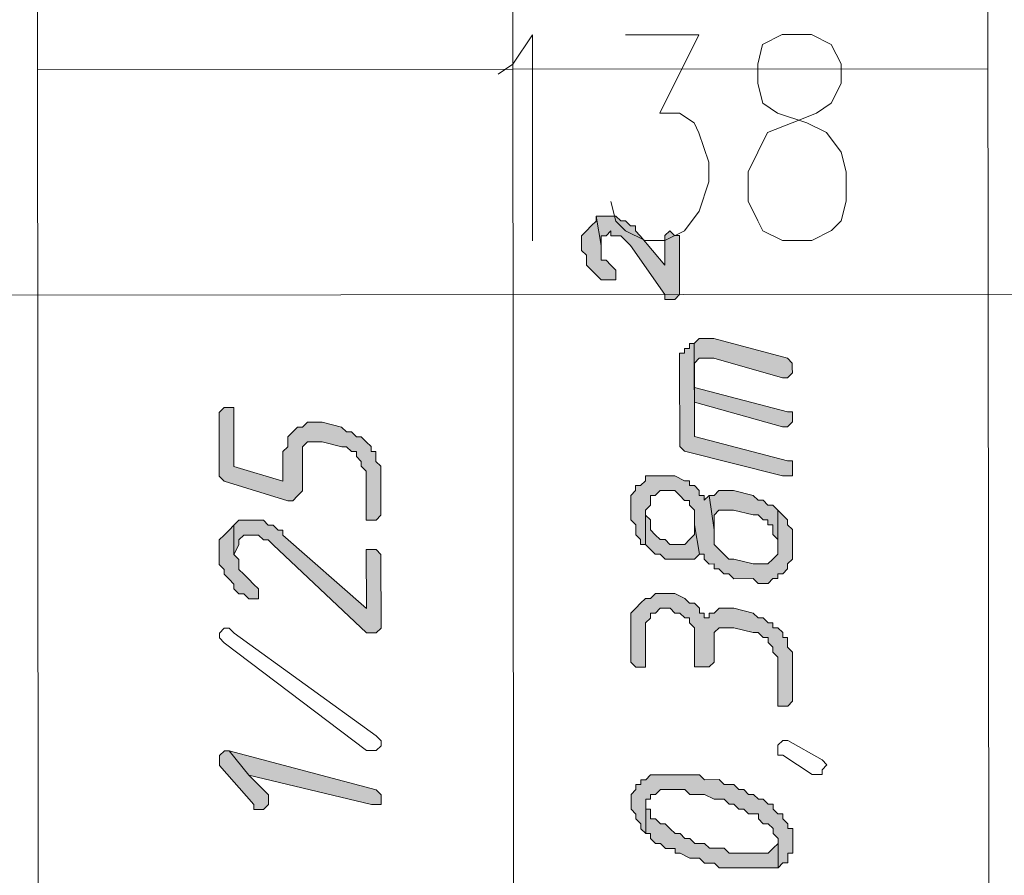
# Model space of a CAD drawing. Header units: inches. Extents: x -5850 to 5646, y 8947 to 13007.
# Tile 416 of 548: x -1619 to -1534, y 10856 to 10930. Entities that reach past the tile are written whole.
import ezdxf

# ---------------------------------------------------------------- set-up
doc = ezdxf.new("R2010")
doc.units = ezdxf.units.IN
doc.header["$MEASUREMENT"] = 0
for name, color, linetype in [('at_Entity', 7, 'Continuous'), ('at_Rect', 7, 'Continuous'), ('at_Solid', 7, 'Continuous')]:
    doc.layers.add(name, color=color, linetype=linetype)

msp = doc.modelspace()

# ---------------------------------------------------------------- hatches: boundary and pattern name
at = {"layer": 'at_Solid', "lineweight": 20}
for points in [[(-1570.784, 10910.974), (-1570.783, 10910.132), (-1570.359, 10909.709), (-1570.358, 10908.861), (-1569.934, 10908.438), (-1569.51, 10908.02), (-1569.091, 10907.596), (-1567.82, 10907.597), (-1567.82, 10908.439), (-1568.244, 10908.863), (-1568.669, 10909.286), (-1569.092, 10909.286), (-1569.094, 10910.552), (-1569.514, 10913.089), (-1569.514, 10912.665), (-1569.937, 10912.241), (-1570.361, 10911.816), (-1570.784, 10911.398)], [(-1569.514, 10913.089), (-1569.094, 10910.552), (-1569.094, 10911.399), (-1568.671, 10911.4), (-1568.247, 10911.818), (-1568.247, 10911.4), (-1567.399, 10911.401), (-1566.981, 10910.977), (-1566.556, 10910.554), (-1563.597, 10906.335), (-1563.597, 10905.912), (-1562.749, 10905.912), (-1562.326, 10906.336), (-1562.33, 10911.405), (-1562.754, 10911.405), (-1563.178, 10911.823), (-1563.602, 10911.404), (-1563.599, 10908.867), (-1565.715, 10911.402), (-1566.134, 10911.82), (-1566.134, 10912.244), (-1566.558, 10912.244), (-1566.982, 10912.667), (-1567.4, 10912.667), (-1567.824, 10913.09), (-1569.096, 10913.089)], [(-1561.056, 10902.111), (-1561.051, 10897.042), (-1561.054, 10900.003), (-1561.054, 10900.421), (-1560.637, 10900.845), (-1559.365, 10900.846), (-1553.453, 10899.162), (-1553.029, 10899.162), (-1552.605, 10899.587), (-1552.606, 10900.01), (-1552.606, 10900.429), (-1553.03, 10900.852), (-1559.367, 10902.536), (-1560.638, 10902.535)], [(-1562.32, 10900.42), (-1562.314, 10893.243), (-1561.895, 10892.82), (-1553.445, 10890.714), (-1552.598, 10890.714), (-1552.598, 10891.562), (-1552.599, 10891.986), (-1553.022, 10891.985), (-1561.049, 10894.086), (-1561.056, 10902.111), (-1561.48, 10902.11), (-1561.479, 10901.692), (-1561.903, 10901.692), (-1561.903, 10901.268), (-1562.321, 10901.267), (-1562.321, 10900.844)], [(-1561.051, 10897.042), (-1553.449, 10894.941), (-1553.025, 10894.941), (-1552.602, 10895.36), (-1552.602, 10895.783), (-1552.602, 10896.207), (-1553.026, 10896.207), (-1561.053, 10898.313), (-1561.054, 10900.003)], [(-1602.026, 10895.739), (-1602.021, 10890.67), (-1601.597, 10890.247), (-1596.108, 10888.562), (-1595.685, 10888.562), (-1595.261, 10888.987), (-1594.838, 10889.411), (-1594.841, 10893.214), (-1594.418, 10893.633), (-1593.152, 10893.634), (-1591.462, 10893.217), (-1591.044, 10893.217), (-1590.619, 10892.794), (-1590.196, 10892.794), (-1590.195, 10892.371), (-1589.771, 10891.953), (-1589.771, 10891.529), (-1589.347, 10891.105), (-1589.343, 10886.884), (-1588.501, 10886.885), (-1588.077, 10887.303), (-1588.08, 10890.259), (-1588.081, 10891.53), (-1588.505, 10891.954), (-1588.506, 10892.796), (-1588.93, 10892.795), (-1588.93, 10893.219), (-1589.349, 10893.637), (-1589.773, 10894.061), (-1590.197, 10894.06), (-1590.621, 10894.484), (-1591.045, 10894.483), (-1591.463, 10894.907), (-1593.153, 10895.323), (-1594.419, 10895.322), (-1594.843, 10894.904), (-1595.266, 10894.903), (-1595.69, 10894.479), (-1596.113, 10894.055), (-1596.113, 10893.213), (-1596.53, 10892.789), (-1596.528, 10890.251), (-1600.756, 10891.519), (-1600.761, 10896.588), (-1601.603, 10896.587), (-1602.026, 10896.163)], [(-1566.536, 10888.17), (-1566.535, 10886.904), (-1566.111, 10886.481), (-1566.11, 10885.633), (-1565.692, 10885.21), (-1565.691, 10884.792), (-1565.267, 10884.792), (-1565.27, 10887.748), (-1564.847, 10888.172), (-1564.847, 10889.014), (-1564.424, 10889.014), (-1564.006, 10889.438), (-1562.734, 10889.44), (-1562.31, 10889.016), (-1561.892, 10888.593), (-1561.468, 10888.593), (-1561.467, 10888.175), (-1561.043, 10887.751), (-1561.042, 10886.486), (-1560.622, 10883.949), (-1560.198, 10883.949), (-1560.197, 10883.525), (-1559.773, 10883.107), (-1559.349, 10883.108), (-1559.349, 10882.684), (-1558.931, 10882.684), (-1558.507, 10882.261), (-1558.083, 10882.261), (-1557.659, 10881.843), (-1555.975, 10881.845), (-1555.55, 10881.421), (-1554.703, 10881.422), (-1554.279, 10881.846), (-1553.861, 10881.847), (-1553.861, 10882.265), (-1553.438, 10882.265), (-1553.014, 10882.69), (-1553.015, 10883.113), (-1552.591, 10883.532), (-1552.592, 10884.38), (-1552.593, 10886.069), (-1553.018, 10886.493), (-1553.018, 10886.917), (-1553.442, 10887.334), (-1553.866, 10887.758), (-1553.863, 10883.955), (-1554.281, 10883.531), (-1554.704, 10883.112), (-1555.976, 10883.111), (-1557.66, 10883.527), (-1558.084, 10883.527), (-1558.508, 10883.951), (-1558.932, 10884.374), (-1559.351, 10884.797), (-1559.352, 10886.063), (-1559.778, 10889.018), (-1560.202, 10888.594), (-1560.202, 10889.018), (-1560.626, 10889.018), (-1560.626, 10889.441), (-1561.045, 10889.865), (-1561.469, 10889.864), (-1561.469, 10890.283), (-1561.893, 10890.282), (-1562.735, 10890.705), (-1565.273, 10890.703), (-1565.272, 10890.279), (-1565.696, 10889.861), (-1566.114, 10889.86), (-1566.114, 10889.437), (-1566.537, 10889.012), (-1566.537, 10888.589)], [(-1559.778, 10889.018), (-1559.352, 10886.063), (-1559.353, 10887.329), (-1558.935, 10887.753), (-1557.664, 10887.754), (-1555.979, 10887.332), (-1555.556, 10887.332), (-1555.131, 10886.915), (-1554.708, 10886.915), (-1554.707, 10886.491), (-1554.283, 10886.492), (-1554.283, 10885.644), (-1553.864, 10885.221), (-1553.864, 10884.802), (-1553.866, 10887.758), (-1554.285, 10888.181), (-1554.709, 10888.181), (-1555.133, 10888.599), (-1555.557, 10888.598), (-1555.981, 10889.022), (-1557.665, 10889.444), (-1558.937, 10889.443), (-1559.355, 10889.019)], [(-1565.267, 10884.792), (-1564.843, 10884.369), (-1564.419, 10883.945), (-1564.001, 10883.946), (-1563.577, 10883.522), (-1561.039, 10883.524), (-1560.622, 10883.949), (-1561.042, 10886.486), (-1561.041, 10885.638), (-1561.465, 10885.214), (-1561.888, 10884.795), (-1563.154, 10884.794), (-1563.578, 10885.212), (-1564.002, 10885.211), (-1564.421, 10885.635), (-1564.845, 10886.058), (-1564.846, 10886.906), (-1565.27, 10887.324), (-1565.27, 10887.748)], [(-1602.016, 10884.335), (-1602.015, 10883.07), (-1601.59, 10882.646), (-1601.59, 10882.222), (-1601.166, 10881.805), (-1600.747, 10881.381), (-1600.747, 10880.957), (-1600.323, 10880.534), (-1599.899, 10880.534), (-1599.475, 10880.111), (-1598.633, 10880.112), (-1598.633, 10880.959), (-1599.058, 10881.383), (-1599.476, 10881.806), (-1599.9, 10882.224), (-1600.325, 10882.647), (-1600.325, 10883.489), (-1600.749, 10883.913), (-1600.752, 10886.45), (-1601.17, 10886.026), (-1601.593, 10885.602), (-1602.016, 10885.178), (-1602.016, 10884.759)], [(-1600.752, 10886.45), (-1600.749, 10883.913), (-1600.326, 10884.761), (-1600.327, 10885.179), (-1599.903, 10885.603), (-1598.638, 10885.604), (-1598.213, 10885.181), (-1597.79, 10885.181), (-1597.371, 10884.763), (-1589.334, 10877.164), (-1588.492, 10877.165), (-1588.069, 10877.589), (-1588.074, 10883.924), (-1588.498, 10884.348), (-1589.34, 10884.347), (-1589.336, 10879.278), (-1596.524, 10885.606), (-1596.524, 10886.03), (-1596.948, 10886.03), (-1597.372, 10886.453), (-1597.791, 10886.453), (-1598.215, 10886.876), (-1600.328, 10886.874)], [(-1566.527, 10878.032), (-1566.524, 10874.653), (-1566.1, 10874.23), (-1565.258, 10874.23), (-1565.258, 10874.654), (-1565.261, 10878.033), (-1564.838, 10878.452), (-1564.838, 10878.876), (-1564.415, 10878.876), (-1563.997, 10879.3), (-1563.149, 10879.301), (-1562.725, 10878.878), (-1562.301, 10878.878), (-1561.882, 10878.455), (-1561.459, 10878.455), (-1561.458, 10878.037), (-1561.034, 10877.613), (-1561.031, 10874.234), (-1559.765, 10874.235), (-1559.342, 10874.659), (-1559.344, 10877.191), (-1558.926, 10877.615), (-1557.655, 10877.616), (-1555.97, 10877.194), (-1555.547, 10877.195), (-1555.122, 10876.777), (-1554.699, 10876.777), (-1554.698, 10876.353), (-1554.274, 10875.93), (-1554.274, 10875.506), (-1553.855, 10875.088), (-1553.851, 10870.861), (-1553.004, 10870.862), (-1552.58, 10871.286), (-1552.584, 10875.508), (-1553.008, 10875.931), (-1553.009, 10876.779), (-1553.433, 10876.778), (-1553.433, 10877.196), (-1553.857, 10877.62), (-1554.276, 10877.619), (-1554.276, 10878.043), (-1554.7, 10878.043), (-1555.124, 10878.461), (-1555.548, 10878.46), (-1555.972, 10878.884), (-1557.656, 10879.306), (-1558.928, 10879.305), (-1559.346, 10878.881), (-1559.769, 10878.88), (-1559.769, 10878.457), (-1560.193, 10878.456), (-1560.193, 10878.88), (-1560.617, 10878.88), (-1560.617, 10879.303), (-1561.036, 10879.727), (-1561.46, 10879.727), (-1561.884, 10880.144), (-1562.726, 10880.567), (-1564.416, 10880.566), (-1564.84, 10880.142), (-1565.263, 10880.141), (-1565.687, 10879.723), (-1566.105, 10879.299), (-1566.528, 10878.874), (-1566.528, 10878.451)], [(-1601.999, 10866.173), (-1601.999, 10865.749), (-1599.041, 10862.373), (-1599.04, 10861.949), (-1598.193, 10861.95), (-1597.769, 10862.374), (-1597.77, 10862.798), (-1597.77, 10863.216), (-1599.461, 10864.91), (-1601.153, 10867.016), (-1601.576, 10867.016), (-1602, 10866.597)], [(-1601.153, 10867.016), (-1599.461, 10864.91), (-1588.903, 10862.382), (-1588.055, 10862.382), (-1588.056, 10863.224), (-1588.48, 10863.648)], [(-1566.514, 10862.825), (-1566.513, 10861.978), (-1566.089, 10861.56), (-1566.088, 10861.136), (-1565.67, 10860.713), (-1565.669, 10860.289), (-1565.245, 10859.871), (-1565.248, 10862.827), (-1564.824, 10862.827), (-1564.824, 10863.245), (-1564.401, 10863.246), (-1563.983, 10863.67), (-1561.869, 10863.672), (-1561.445, 10863.248), (-1560.179, 10863.249), (-1559.331, 10862.832), (-1558.489, 10862.833), (-1558.065, 10862.409), (-1557.641, 10862.41), (-1557.217, 10861.986), (-1556.799, 10861.987), (-1556.375, 10861.569), (-1555.533, 10861.569), (-1555.532, 10861.146), (-1555.108, 10860.722), (-1554.684, 10860.723), (-1554.26, 10860.299), (-1554.26, 10859.881), (-1553.841, 10859.457), (-1553.839, 10856.92), (-1553.415, 10857.344), (-1552.992, 10857.345), (-1552.992, 10858.187), (-1552.569, 10858.187), (-1552.569, 10859.035), (-1552.57, 10860.301), (-1552.994, 10860.3), (-1552.995, 10860.724), (-1553.419, 10861.148), (-1553.419, 10861.571), (-1553.843, 10861.571), (-1554.262, 10861.989), (-1554.262, 10862.413), (-1554.686, 10862.412), (-1555.11, 10862.836), (-1555.534, 10862.835), (-1555.958, 10863.253), (-1556.376, 10863.253), (-1556.8, 10863.676), (-1557.219, 10863.676), (-1557.643, 10864.099), (-1558.49, 10864.098), (-1558.915, 10864.522), (-1560.18, 10864.521), (-1560.605, 10864.944), (-1564.826, 10864.94), (-1565.249, 10864.516), (-1565.673, 10864.516), (-1565.673, 10864.092), (-1566.091, 10864.092), (-1566.091, 10863.668), (-1566.514, 10863.244)], [(-1565.245, 10859.871), (-1564.821, 10859.871), (-1564.821, 10859.448), (-1564.397, 10859.024), (-1563.979, 10859.025), (-1563.554, 10858.601), (-1562.707, 10858.602), (-1562.706, 10858.178), (-1562.283, 10858.179), (-1561.44, 10857.761), (-1560.598, 10857.762), (-1560.174, 10857.338), (-1559.326, 10857.339), (-1558.908, 10856.916), (-1553.839, 10856.92), (-1553.841, 10859.457), (-1553.841, 10859.034), (-1554.259, 10858.609), (-1554.682, 10858.185), (-1558.061, 10858.182), (-1558.485, 10858.606), (-1559.751, 10858.605), (-1560.175, 10859.028), (-1561.018, 10859.027), (-1561.442, 10859.451), (-1561.866, 10859.45), (-1562.284, 10859.874), (-1562.708, 10859.873), (-1563.132, 10860.291), (-1563.556, 10860.715), (-1563.98, 10860.714), (-1564.399, 10861.138), (-1564.823, 10861.137), (-1564.823, 10861.979), (-1565.247, 10861.979), (-1565.247, 10862.403)]]:
    msp.add_hatch(color=7, dxfattribs=at).paths.add_polyline_path(points)

# ---------------------------------------------------------------- linework, layer by layer
at = {"layer": 'at_Entity', "color": 7, "lineweight": 20}
for p, q in [((-1576.632, 10840.851), (-1576.852, 11087.111)), ((-1576.708, 10926.176), (-1575.021, 10928.709)), ((-1575.021, 10928.709), (-1575.005, 10910.97)), ((-1566.996, 10928.716), (-1560.662, 10928.722)), ((-1560.662, 10928.722), (-1564.035, 10921.96)), ((-1553.479, 10928.728), (-1555.168, 10927.885)), ((-1550.947, 10928.73), (-1553.479, 10928.728)), ((-1549.251, 10927.89), (-1550.947, 10928.73)), ((-1555.168, 10927.885), (-1555.59, 10926.195)), ((-1548.408, 10926.201), (-1549.251, 10927.89)), ((-1577.973, 10925.333), (-1576.708, 10926.176)), ((-1555.59, 10926.195), (-1555.589, 10924.505)), ((-1548.406, 10924.511), (-1548.408, 10926.201)), ((-1617.678, 10925.715), (-1535.738, 10925.788)), ((-1555.589, 10924.505), (-1555.163, 10922.816)), ((-1549.247, 10922.821), (-1548.406, 10924.511)), ((-1555.163, 10922.816), (-1553.897, 10921.969)), ((-1550.518, 10921.972), (-1549.247, 10922.821)), ((-1564.035, 10921.96), (-1562.34, 10921.962)), ((-1562.34, 10921.962), (-1561.073, 10921.121)), ((-1553.897, 10921.969), (-1551.359, 10921.129)), ((-1552.625, 10921.128), (-1550.518, 10921.972)), ((-1561.073, 10921.121), (-1560.654, 10920.279)), ((-1554.737, 10920.284), (-1552.625, 10921.128)), ((-1551.359, 10921.129), (-1549.668, 10920.289)), ((-1560.654, 10920.279), (-1559.804, 10917.742)), ((-1555.584, 10918.588), (-1554.737, 10920.284)), ((-1549.668, 10920.289), (-1548.401, 10918.595)), ((-1556.424, 10916.898), (-1555.584, 10918.588)), ((-1548.401, 10918.595), (-1547.976, 10916.905)), ((-1559.804, 10917.742), (-1559.803, 10916.053)), ((-1556.422, 10914.366), (-1556.424, 10916.898)), ((-1547.976, 10916.905), (-1547.974, 10914.374)), ((-1559.803, 10916.053), (-1560.648, 10913.515)), ((-1567.824, 10912.666), (-1568.249, 10914.356)), ((-1555.578, 10912.677), (-1556.422, 10914.366)), ((-1547.974, 10914.374), (-1548.396, 10912.684)), ((-1560.648, 10913.515), (-1561.912, 10911.824)), ((-1569.514, 10912.665), (-1569.937, 10912.241)), ((-1569.514, 10913.089), (-1569.094, 10910.552)), ((-1569.096, 10913.089), (-1569.514, 10913.089)), ((-1569.094, 10910.552), (-1569.514, 10913.089)), ((-1569.514, 10913.089), (-1569.514, 10912.665)), ((-1567.824, 10913.09), (-1569.096, 10913.089)), ((-1567.4, 10912.667), (-1567.824, 10913.09)), ((-1566.981, 10911.819), (-1567.824, 10912.666)), ((-1566.982, 10912.667), (-1567.4, 10912.667)), ((-1566.558, 10912.244), (-1566.982, 10912.667)), ((-1555.154, 10911.83), (-1555.578, 10912.677)), ((-1548.396, 10912.684), (-1549.237, 10911.835)), ((-1570.361, 10911.816), (-1570.784, 10911.398)), ((-1569.937, 10912.241), (-1570.361, 10911.816)), ((-1570.361, 10911.816), (-1570.361, 10911.816)), ((-1569.937, 10912.241), (-1569.937, 10912.241)), ((-1568.671, 10911.4), (-1568.247, 10911.818)), ((-1568.247, 10911.818), (-1568.247, 10911.4)), ((-1565.291, 10910.979), (-1566.981, 10911.819)), ((-1566.134, 10912.244), (-1566.558, 10912.244)), ((-1566.134, 10911.82), (-1566.134, 10912.244)), ((-1565.715, 10911.402), (-1566.134, 10911.82)), ((-1563.178, 10911.823), (-1563.602, 10911.404)), ((-1561.912, 10911.824), (-1563.601, 10910.98)), ((-1562.754, 10911.405), (-1563.178, 10911.823)), ((-1553.463, 10910.99), (-1555.154, 10911.83)), ((-1549.237, 10911.835), (-1550.932, 10910.992)), ((-1570.784, 10911.398), (-1570.784, 10910.974)), ((-1570.784, 10910.974), (-1570.783, 10910.132)), ((-1569.094, 10911.399), (-1568.671, 10911.4)), ((-1569.094, 10910.552), (-1569.094, 10911.399)), ((-1568.247, 10911.4), (-1567.399, 10911.401)), ((-1567.399, 10911.401), (-1566.981, 10910.977)), ((-1566.981, 10910.977), (-1566.981, 10910.977)), ((-1566.981, 10910.977), (-1566.556, 10910.554)), ((-1563.599, 10908.867), (-1565.715, 10911.402)), ((-1565.715, 10911.402), (-1565.715, 10911.402)), ((-1563.601, 10910.98), (-1565.291, 10910.979)), ((-1563.602, 10911.404), (-1563.599, 10908.867)), ((-1562.33, 10911.405), (-1562.754, 10911.405)), ((-1562.326, 10906.336), (-1562.33, 10911.405)), ((-1550.932, 10910.992), (-1553.463, 10910.99)), ((-1570.783, 10910.132), (-1570.359, 10909.709)), ((-1569.092, 10909.286), (-1569.094, 10910.552)), ((-1566.556, 10910.554), (-1563.597, 10906.335)), ((-1570.359, 10909.709), (-1570.358, 10908.861)), ((-1568.669, 10909.286), (-1569.092, 10909.286)), ((-1568.244, 10908.863), (-1568.669, 10909.286)), ((-1570.358, 10908.861), (-1569.934, 10908.438)), ((-1569.934, 10908.438), (-1569.51, 10908.02)), ((-1567.82, 10908.439), (-1568.244, 10908.863)), ((-1568.244, 10908.863), (-1568.244, 10908.863)), ((-1567.82, 10907.597), (-1567.82, 10908.439)), ((-1569.51, 10908.02), (-1569.51, 10908.02)), ((-1569.51, 10908.02), (-1569.091, 10907.596)), ((-1569.091, 10907.596), (-1567.82, 10907.597)), ((-1626.109, 10906.28), (-1499.814, 10906.392)), ((-1563.597, 10906.335), (-1563.597, 10905.912)), ((-1563.597, 10905.912), (-1562.749, 10905.912)), ((-1562.749, 10905.912), (-1562.326, 10906.336)), ((-1560.638, 10902.535), (-1561.056, 10902.111)), ((-1559.367, 10902.536), (-1560.638, 10902.535)), ((-1553.03, 10900.852), (-1559.367, 10902.536)), ((-1561.479, 10901.692), (-1561.903, 10901.692)), ((-1561.903, 10901.692), (-1561.903, 10901.268)), ((-1561.056, 10902.111), (-1561.48, 10902.11)), ((-1561.48, 10902.11), (-1561.479, 10901.692)), ((-1561.056, 10902.111), (-1561.051, 10897.042)), ((-1561.049, 10894.086), (-1561.056, 10902.111)), ((-1561.903, 10901.268), (-1562.321, 10901.267)), ((-1562.321, 10901.267), (-1562.321, 10900.844)), ((-1562.321, 10900.844), (-1562.32, 10900.42)), ((-1561.054, 10900.421), (-1560.637, 10900.845)), ((-1560.637, 10900.845), (-1559.365, 10900.846)), ((-1559.365, 10900.846), (-1553.453, 10899.162)), ((-1552.606, 10900.429), (-1553.03, 10900.852)), ((-1562.32, 10900.42), (-1562.314, 10893.243)), ((-1561.054, 10900.003), (-1561.054, 10900.421)), ((-1561.053, 10898.313), (-1561.054, 10900.003)), ((-1561.054, 10900.003), (-1561.051, 10897.042)), ((-1561.051, 10897.042), (-1561.054, 10900.003)), ((-1552.606, 10900.01), (-1552.606, 10900.429)), ((-1552.605, 10899.587), (-1552.606, 10900.01)), ((-1553.453, 10899.162), (-1553.029, 10899.162)), ((-1553.029, 10899.162), (-1552.605, 10899.587)), ((-1553.026, 10896.207), (-1561.053, 10898.313)), ((-1601.603, 10896.587), (-1602.026, 10896.163)), ((-1600.761, 10896.588), (-1601.603, 10896.587)), ((-1600.756, 10891.519), (-1600.761, 10896.588)), ((-1561.051, 10897.042), (-1553.449, 10894.941)), ((-1602.026, 10896.163), (-1602.026, 10895.739)), ((-1602.026, 10895.739), (-1602.021, 10890.67)), ((-1552.602, 10896.207), (-1553.026, 10896.207)), ((-1552.602, 10895.783), (-1552.602, 10896.207)), ((-1552.602, 10895.36), (-1552.602, 10895.783)), ((-1595.266, 10894.903), (-1595.69, 10894.479)), ((-1594.843, 10894.904), (-1595.266, 10894.903)), ((-1594.419, 10895.322), (-1594.843, 10894.904)), ((-1593.153, 10895.323), (-1594.419, 10895.322)), ((-1591.463, 10894.907), (-1593.153, 10895.323)), ((-1591.045, 10894.483), (-1591.463, 10894.907)), ((-1553.449, 10894.941), (-1553.025, 10894.941)), ((-1553.025, 10894.941), (-1552.602, 10895.36)), ((-1595.69, 10894.479), (-1596.113, 10894.055)), ((-1596.113, 10894.055), (-1596.113, 10893.213)), ((-1595.69, 10894.479), (-1595.69, 10894.479)), ((-1590.621, 10894.484), (-1591.045, 10894.483)), ((-1590.197, 10894.06), (-1590.621, 10894.484)), ((-1589.773, 10894.061), (-1590.197, 10894.06)), ((-1589.349, 10893.637), (-1589.773, 10894.061)), ((-1553.022, 10891.985), (-1561.049, 10894.086)), ((-1596.113, 10893.213), (-1596.53, 10892.789)), ((-1594.841, 10893.214), (-1594.418, 10893.633)), ((-1594.838, 10889.411), (-1594.841, 10893.214)), ((-1594.841, 10893.214), (-1594.841, 10893.214)), ((-1594.418, 10893.633), (-1593.152, 10893.634)), ((-1593.152, 10893.634), (-1591.462, 10893.217)), ((-1591.462, 10893.217), (-1591.044, 10893.217)), ((-1591.044, 10893.217), (-1590.619, 10892.794)), ((-1588.93, 10893.219), (-1589.349, 10893.637)), ((-1589.349, 10893.637), (-1589.349, 10893.637)), ((-1588.93, 10892.795), (-1588.93, 10893.219)), ((-1562.314, 10893.243), (-1562.314, 10893.243)), ((-1562.314, 10893.243), (-1561.895, 10892.82)), ((-1596.53, 10892.789), (-1596.528, 10890.251)), ((-1590.619, 10892.794), (-1590.196, 10892.794)), ((-1590.196, 10892.794), (-1590.195, 10892.371)), ((-1590.195, 10892.371), (-1589.771, 10891.953)), ((-1588.506, 10892.796), (-1588.93, 10892.795)), ((-1588.505, 10891.954), (-1588.506, 10892.796)), ((-1561.895, 10892.82), (-1553.445, 10890.714)), ((-1596.528, 10890.251), (-1600.756, 10891.519)), ((-1589.771, 10891.953), (-1589.771, 10891.529)), ((-1589.771, 10891.529), (-1589.347, 10891.105)), ((-1588.081, 10891.53), (-1588.505, 10891.954)), ((-1588.08, 10890.259), (-1588.081, 10891.53)), ((-1552.599, 10891.986), (-1553.022, 10891.985)), ((-1552.598, 10891.562), (-1552.599, 10891.986)), ((-1552.598, 10890.714), (-1552.598, 10891.562)), ((-1602.021, 10890.67), (-1602.021, 10890.67)), ((-1602.021, 10890.67), (-1601.597, 10890.247)), ((-1589.347, 10891.105), (-1589.343, 10886.884)), ((-1562.735, 10890.705), (-1565.273, 10890.703)), ((-1565.273, 10890.703), (-1565.272, 10890.279)), ((-1561.893, 10890.282), (-1562.735, 10890.705)), ((-1553.445, 10890.714), (-1552.598, 10890.714)), ((-1601.597, 10890.247), (-1601.597, 10890.247)), ((-1601.597, 10890.247), (-1596.108, 10888.562)), ((-1588.077, 10887.303), (-1588.08, 10890.259)), ((-1565.696, 10889.861), (-1566.114, 10889.86)), ((-1566.114, 10889.86), (-1566.114, 10889.437)), ((-1565.272, 10890.279), (-1565.696, 10889.861)), ((-1561.469, 10890.283), (-1561.893, 10890.282)), ((-1561.469, 10889.864), (-1561.469, 10890.283)), ((-1561.045, 10889.865), (-1561.469, 10889.864)), ((-1560.626, 10889.441), (-1561.045, 10889.865)), ((-1595.685, 10888.562), (-1595.261, 10888.987)), ((-1595.261, 10888.987), (-1594.838, 10889.411)), ((-1595.261, 10888.987), (-1595.261, 10888.987)), ((-1566.114, 10889.437), (-1566.537, 10889.012)), ((-1566.537, 10889.012), (-1566.537, 10888.589)), ((-1564.847, 10888.172), (-1564.847, 10889.014)), ((-1564.847, 10889.014), (-1564.424, 10889.014)), ((-1564.424, 10889.014), (-1564.006, 10889.438)), ((-1564.006, 10889.438), (-1562.734, 10889.44)), ((-1562.734, 10889.44), (-1562.31, 10889.016)), ((-1562.31, 10889.016), (-1562.31, 10889.016)), ((-1562.31, 10889.016), (-1561.892, 10888.593)), ((-1560.626, 10889.018), (-1560.626, 10889.441)), ((-1560.202, 10889.018), (-1560.626, 10889.018)), ((-1559.778, 10889.018), (-1560.202, 10888.594)), ((-1560.202, 10888.594), (-1560.202, 10889.018)), ((-1559.355, 10889.019), (-1559.778, 10889.018)), ((-1559.778, 10889.018), (-1559.352, 10886.063)), ((-1559.352, 10886.063), (-1559.778, 10889.018)), ((-1558.937, 10889.443), (-1559.355, 10889.019)), ((-1557.665, 10889.444), (-1558.937, 10889.443)), ((-1555.981, 10889.022), (-1557.665, 10889.444)), ((-1555.557, 10888.598), (-1555.981, 10889.022)), ((-1596.108, 10888.562), (-1595.685, 10888.562)), ((-1566.537, 10888.589), (-1566.536, 10888.17)), ((-1566.536, 10888.17), (-1566.535, 10886.904)), ((-1565.27, 10887.748), (-1564.847, 10888.172)), ((-1561.892, 10888.593), (-1561.468, 10888.593)), ((-1561.468, 10888.593), (-1561.467, 10888.175)), ((-1561.467, 10888.175), (-1561.043, 10887.751)), ((-1555.133, 10888.599), (-1555.557, 10888.598)), ((-1554.709, 10888.181), (-1555.133, 10888.599)), ((-1554.285, 10888.181), (-1554.709, 10888.181)), ((-1553.866, 10887.758), (-1554.285, 10888.181)), ((-1588.501, 10886.885), (-1588.077, 10887.303)), ((-1565.27, 10887.324), (-1565.27, 10887.748)), ((-1565.27, 10887.748), (-1565.267, 10884.792)), ((-1565.267, 10884.792), (-1565.27, 10887.748)), ((-1565.27, 10887.748), (-1565.27, 10887.748)), ((-1564.846, 10886.906), (-1565.27, 10887.324)), ((-1561.043, 10887.751), (-1561.042, 10886.486)), ((-1559.353, 10887.329), (-1558.935, 10887.753)), ((-1559.352, 10886.063), (-1559.353, 10887.329)), ((-1559.353, 10887.329), (-1559.353, 10887.329)), ((-1558.935, 10887.753), (-1557.664, 10887.754)), ((-1557.664, 10887.754), (-1555.979, 10887.332)), ((-1555.979, 10887.332), (-1555.556, 10887.332)), ((-1555.556, 10887.332), (-1555.131, 10886.915)), ((-1553.864, 10884.802), (-1553.866, 10887.758)), ((-1553.866, 10887.758), (-1553.866, 10887.758)), ((-1553.442, 10887.334), (-1553.866, 10887.758)), ((-1553.866, 10887.758), (-1553.863, 10883.955)), ((-1553.018, 10886.917), (-1553.442, 10887.334)), ((-1553.442, 10887.334), (-1553.442, 10887.334)), ((-1600.752, 10886.45), (-1601.17, 10886.026)), ((-1600.328, 10886.874), (-1600.752, 10886.45)), ((-1600.752, 10886.45), (-1600.749, 10883.913)), ((-1600.749, 10883.913), (-1600.752, 10886.45)), ((-1600.752, 10886.45), (-1600.752, 10886.45)), ((-1598.215, 10886.876), (-1600.328, 10886.874)), ((-1597.791, 10886.453), (-1598.215, 10886.876)), ((-1597.372, 10886.453), (-1597.791, 10886.453)), ((-1596.948, 10886.03), (-1597.372, 10886.453)), ((-1589.343, 10886.884), (-1588.501, 10886.885)), ((-1566.535, 10886.904), (-1566.111, 10886.481)), ((-1566.111, 10886.481), (-1566.11, 10885.633)), ((-1564.845, 10886.058), (-1564.846, 10886.906)), ((-1560.622, 10883.949), (-1561.042, 10886.486)), ((-1561.042, 10886.486), (-1561.041, 10885.638)), ((-1561.042, 10886.486), (-1560.622, 10883.949)), ((-1555.131, 10886.915), (-1554.708, 10886.915)), ((-1554.708, 10886.915), (-1554.707, 10886.491)), ((-1554.707, 10886.491), (-1554.283, 10886.492)), ((-1554.283, 10886.492), (-1554.283, 10885.644)), ((-1553.018, 10886.493), (-1553.018, 10886.917)), ((-1552.593, 10886.069), (-1553.018, 10886.493)), ((-1601.593, 10885.602), (-1602.016, 10885.178)), ((-1601.17, 10886.026), (-1601.593, 10885.602)), ((-1601.593, 10885.602), (-1601.593, 10885.602)), ((-1600.327, 10885.179), (-1599.903, 10885.603)), ((-1599.903, 10885.603), (-1598.638, 10885.604)), ((-1598.638, 10885.604), (-1598.213, 10885.181)), ((-1596.524, 10886.03), (-1596.948, 10886.03)), ((-1596.524, 10885.606), (-1596.524, 10886.03)), ((-1589.336, 10879.278), (-1596.524, 10885.606)), ((-1566.11, 10885.633), (-1565.692, 10885.21)), ((-1564.421, 10885.635), (-1564.845, 10886.058)), ((-1564.002, 10885.211), (-1564.421, 10885.635)), ((-1564.421, 10885.635), (-1564.421, 10885.635)), ((-1561.041, 10885.638), (-1561.465, 10885.214)), ((-1559.351, 10884.797), (-1559.352, 10886.063)), ((-1554.283, 10885.644), (-1553.864, 10885.221)), ((-1552.592, 10884.38), (-1552.593, 10886.069)), ((-1602.016, 10885.178), (-1602.016, 10884.759)), ((-1602.016, 10884.759), (-1602.016, 10884.335)), ((-1600.749, 10883.913), (-1600.326, 10884.761)), ((-1600.326, 10884.761), (-1600.327, 10885.179)), ((-1598.213, 10885.181), (-1597.79, 10885.181)), ((-1597.79, 10885.181), (-1597.371, 10884.763)), ((-1597.371, 10884.763), (-1589.334, 10877.164)), ((-1565.692, 10885.21), (-1565.691, 10884.792)), ((-1565.691, 10884.792), (-1565.267, 10884.792)), ((-1565.267, 10884.792), (-1564.843, 10884.369)), ((-1563.578, 10885.212), (-1564.002, 10885.211)), ((-1563.154, 10884.794), (-1563.578, 10885.212)), ((-1561.888, 10884.795), (-1563.154, 10884.794)), ((-1561.465, 10885.214), (-1561.888, 10884.795)), ((-1561.465, 10885.214), (-1561.465, 10885.214)), ((-1558.932, 10884.374), (-1559.351, 10884.797)), ((-1553.864, 10885.221), (-1553.864, 10884.802)), ((-1602.016, 10884.335), (-1602.015, 10883.07)), ((-1600.749, 10883.913), (-1600.749, 10883.913)), ((-1600.325, 10883.489), (-1600.749, 10883.913)), ((-1588.498, 10884.348), (-1589.34, 10884.347)), ((-1589.34, 10884.347), (-1589.336, 10879.278)), ((-1588.074, 10883.924), (-1588.498, 10884.348)), ((-1588.069, 10877.589), (-1588.074, 10883.924)), ((-1564.843, 10884.369), (-1564.843, 10884.369)), ((-1564.843, 10884.369), (-1564.419, 10883.945)), ((-1564.419, 10883.945), (-1564.001, 10883.946)), ((-1564.001, 10883.946), (-1563.577, 10883.522)), ((-1561.039, 10883.524), (-1560.622, 10883.949)), ((-1560.622, 10883.949), (-1560.198, 10883.949)), ((-1560.198, 10883.949), (-1560.197, 10883.525)), ((-1558.508, 10883.951), (-1558.932, 10884.374)), ((-1558.084, 10883.527), (-1558.508, 10883.951)), ((-1558.508, 10883.951), (-1558.508, 10883.951)), ((-1553.863, 10883.955), (-1554.281, 10883.531)), ((-1552.591, 10883.532), (-1552.592, 10884.38)), ((-1602.015, 10883.07), (-1601.59, 10882.646)), ((-1600.325, 10882.647), (-1600.325, 10883.489)), ((-1563.577, 10883.522), (-1561.039, 10883.524)), ((-1560.197, 10883.525), (-1559.773, 10883.107)), ((-1559.773, 10883.107), (-1559.349, 10883.108)), ((-1559.349, 10883.108), (-1559.349, 10882.684)), ((-1557.66, 10883.527), (-1558.084, 10883.527)), ((-1555.976, 10883.111), (-1557.66, 10883.527)), ((-1554.704, 10883.112), (-1555.976, 10883.111)), ((-1554.281, 10883.531), (-1554.704, 10883.112)), ((-1554.281, 10883.531), (-1554.281, 10883.531)), ((-1553.015, 10883.113), (-1552.591, 10883.532)), ((-1553.014, 10882.69), (-1553.015, 10883.113)), ((-1601.59, 10882.646), (-1601.59, 10882.222)), ((-1601.59, 10882.222), (-1601.166, 10881.805)), ((-1599.9, 10882.224), (-1600.325, 10882.647)), ((-1599.476, 10881.806), (-1599.9, 10882.224)), ((-1559.349, 10882.684), (-1558.931, 10882.684)), ((-1558.931, 10882.684), (-1558.507, 10882.261)), ((-1558.507, 10882.261), (-1558.083, 10882.261)), ((-1558.083, 10882.261), (-1557.659, 10881.843)), ((-1553.861, 10881.847), (-1553.861, 10882.265)), ((-1553.861, 10882.265), (-1553.438, 10882.265)), ((-1553.438, 10882.265), (-1553.014, 10882.69)), ((-1601.166, 10881.805), (-1601.166, 10881.805)), ((-1601.166, 10881.805), (-1600.747, 10881.381)), ((-1600.747, 10881.381), (-1600.747, 10880.957)), ((-1599.058, 10881.383), (-1599.476, 10881.806)), ((-1599.476, 10881.806), (-1599.476, 10881.806)), ((-1598.633, 10880.959), (-1599.058, 10881.383)), ((-1557.659, 10881.843), (-1555.975, 10881.845)), ((-1555.975, 10881.845), (-1555.55, 10881.421)), ((-1555.55, 10881.421), (-1554.703, 10881.422)), ((-1554.703, 10881.422), (-1554.279, 10881.846)), ((-1554.279, 10881.846), (-1553.861, 10881.847)), ((-1600.747, 10880.957), (-1600.323, 10880.534)), ((-1600.323, 10880.534), (-1599.899, 10880.534)), ((-1599.899, 10880.534), (-1599.475, 10880.111)), ((-1598.633, 10880.112), (-1598.633, 10880.959)), ((-1598.633, 10880.959), (-1598.633, 10880.959)), ((-1564.416, 10880.566), (-1564.84, 10880.142)), ((-1562.726, 10880.567), (-1564.416, 10880.566)), ((-1561.884, 10880.144), (-1562.726, 10880.567)), ((-1599.475, 10880.111), (-1598.633, 10880.112)), ((-1565.687, 10879.723), (-1566.105, 10879.299)), ((-1565.263, 10880.141), (-1565.687, 10879.723)), ((-1564.84, 10880.142), (-1565.263, 10880.141)), ((-1561.46, 10879.727), (-1561.884, 10880.144)), ((-1561.884, 10880.144), (-1561.884, 10880.144)), ((-1561.036, 10879.727), (-1561.46, 10879.727)), ((-1560.617, 10879.303), (-1561.036, 10879.727)), ((-1566.105, 10879.299), (-1566.528, 10878.874)), ((-1566.528, 10878.874), (-1566.528, 10878.451)), ((-1566.105, 10879.299), (-1566.105, 10879.299)), ((-1564.838, 10878.452), (-1564.838, 10878.876)), ((-1564.838, 10878.876), (-1564.415, 10878.876)), ((-1564.415, 10878.876), (-1563.997, 10879.3)), ((-1563.997, 10879.3), (-1563.149, 10879.301)), ((-1563.149, 10879.301), (-1562.725, 10878.878)), ((-1562.725, 10878.878), (-1562.301, 10878.878)), ((-1562.301, 10878.878), (-1561.882, 10878.455)), ((-1560.617, 10878.88), (-1560.617, 10879.303)), ((-1560.193, 10878.88), (-1560.617, 10878.88)), ((-1560.193, 10878.456), (-1560.193, 10878.88)), ((-1559.346, 10878.881), (-1559.769, 10878.88)), ((-1559.769, 10878.88), (-1559.769, 10878.457)), ((-1558.928, 10879.305), (-1559.346, 10878.881)), ((-1557.656, 10879.306), (-1558.928, 10879.305)), ((-1555.972, 10878.884), (-1557.656, 10879.306)), ((-1555.548, 10878.46), (-1555.972, 10878.884)), ((-1566.528, 10878.451), (-1566.527, 10878.032)), ((-1566.527, 10878.032), (-1566.524, 10874.653)), ((-1565.261, 10878.033), (-1564.838, 10878.452)), ((-1565.258, 10874.654), (-1565.261, 10878.033)), ((-1561.882, 10878.455), (-1561.459, 10878.455)), ((-1561.459, 10878.455), (-1561.458, 10878.037)), ((-1561.458, 10878.037), (-1561.034, 10877.613)), ((-1559.769, 10878.457), (-1560.193, 10878.456)), ((-1555.124, 10878.461), (-1555.548, 10878.46)), ((-1554.7, 10878.043), (-1555.124, 10878.461)), ((-1554.276, 10878.043), (-1554.7, 10878.043)), ((-1554.276, 10877.619), (-1554.276, 10878.043)), ((-1602.009, 10877.153), (-1601.586, 10877.577)), ((-1602.009, 10876.735), (-1602.009, 10877.153)), ((-1601.586, 10877.577), (-1601.162, 10877.578)), ((-1601.162, 10877.578), (-1600.743, 10877.154)), ((-1600.743, 10877.154), (-1600.743, 10877.154)), ((-1600.743, 10877.154), (-1588.484, 10868.293)), ((-1589.334, 10877.164), (-1588.492, 10877.165)), ((-1588.492, 10877.165), (-1588.069, 10877.589)), ((-1561.034, 10877.613), (-1561.031, 10874.234)), ((-1559.344, 10877.191), (-1558.926, 10877.615)), ((-1559.342, 10874.659), (-1559.344, 10877.191)), ((-1559.344, 10877.191), (-1559.344, 10877.191)), ((-1558.926, 10877.615), (-1557.655, 10877.616)), ((-1557.655, 10877.616), (-1555.97, 10877.194)), ((-1555.97, 10877.194), (-1555.547, 10877.195)), ((-1555.547, 10877.195), (-1555.122, 10876.777)), ((-1553.857, 10877.62), (-1554.276, 10877.619)), ((-1553.433, 10877.196), (-1553.857, 10877.62)), ((-1553.433, 10876.778), (-1553.433, 10877.196)), ((-1601.585, 10876.311), (-1602.009, 10876.735)), ((-1589.325, 10867.026), (-1601.585, 10876.311)), ((-1555.122, 10876.777), (-1554.699, 10876.777)), ((-1554.699, 10876.777), (-1554.698, 10876.353)), ((-1554.698, 10876.353), (-1554.698, 10876.353)), ((-1554.698, 10876.353), (-1554.274, 10875.93)), ((-1553.009, 10876.779), (-1553.433, 10876.778)), ((-1553.008, 10875.931), (-1553.009, 10876.779)), ((-1554.274, 10875.93), (-1554.274, 10875.506)), ((-1554.274, 10875.506), (-1553.855, 10875.088)), ((-1552.584, 10875.508), (-1553.008, 10875.931)), ((-1552.58, 10871.286), (-1552.584, 10875.508)), ((-1566.524, 10874.653), (-1566.524, 10874.653)), ((-1566.524, 10874.653), (-1566.1, 10874.23)), ((-1565.258, 10874.23), (-1565.258, 10874.654)), ((-1559.765, 10874.235), (-1559.342, 10874.659)), ((-1553.855, 10875.088), (-1553.851, 10870.861)), ((-1566.1, 10874.23), (-1565.258, 10874.23)), ((-1561.031, 10874.234), (-1559.765, 10874.235)), ((-1553.004, 10870.862), (-1552.58, 10871.286)), ((-1553.851, 10870.861), (-1553.004, 10870.862)), ((-1588.484, 10868.293), (-1588.06, 10867.875)), ((-1588.06, 10867.875), (-1588.06, 10867.451)), ((-1553.848, 10867.482), (-1553.425, 10867.906)), ((-1553.425, 10867.906), (-1553.001, 10867.907)), ((-1553.001, 10867.907), (-1550.044, 10866.219)), ((-1601.576, 10867.016), (-1602, 10866.597)), ((-1601.153, 10867.016), (-1601.576, 10867.016)), ((-1601.153, 10867.016), (-1599.461, 10864.91)), ((-1588.48, 10863.648), (-1601.153, 10867.016)), ((-1599.461, 10864.91), (-1601.153, 10867.016)), ((-1588.907, 10867.027), (-1589.325, 10867.026)), ((-1588.483, 10867.027), (-1588.907, 10867.027)), ((-1588.907, 10867.027), (-1588.907, 10867.027)), ((-1588.06, 10867.451), (-1588.483, 10867.027)), ((-1553.847, 10866.64), (-1553.848, 10867.482)), ((-1553.848, 10867.482), (-1553.848, 10867.482)), ((-1553.424, 10866.64), (-1553.847, 10866.64)), ((-1550.89, 10864.953), (-1553.424, 10866.64)), ((-1553.424, 10866.64), (-1553.424, 10866.64)), ((-1602, 10866.597), (-1601.999, 10866.173)), ((-1601.999, 10866.173), (-1601.999, 10865.749)), ((-1550.044, 10866.219), (-1550.044, 10866.219)), ((-1550.044, 10866.219), (-1549.62, 10865.796)), ((-1549.62, 10865.796), (-1550.043, 10865.372)), ((-1601.999, 10865.749), (-1599.041, 10862.373)), ((-1564.826, 10864.94), (-1565.249, 10864.516)), ((-1560.605, 10864.944), (-1564.826, 10864.94)), ((-1560.18, 10864.521), (-1560.605, 10864.944)), ((-1550.043, 10864.954), (-1550.89, 10864.953)), ((-1550.043, 10865.372), (-1550.043, 10864.954)), ((-1599.461, 10864.91), (-1588.903, 10862.382)), ((-1597.77, 10863.216), (-1599.461, 10864.91)), ((-1565.673, 10864.092), (-1566.091, 10864.092)), ((-1566.091, 10864.092), (-1566.091, 10863.668)), ((-1565.249, 10864.516), (-1565.673, 10864.516)), ((-1565.673, 10864.516), (-1565.673, 10864.092)), ((-1558.915, 10864.522), (-1560.18, 10864.521)), ((-1558.49, 10864.098), (-1558.915, 10864.522)), ((-1557.643, 10864.099), (-1558.49, 10864.098)), ((-1557.219, 10863.676), (-1557.643, 10864.099)), ((-1588.056, 10863.224), (-1588.48, 10863.648)), ((-1566.091, 10863.668), (-1566.514, 10863.244)), ((-1566.514, 10863.244), (-1566.514, 10863.244)), ((-1566.514, 10863.244), (-1566.514, 10862.825)), ((-1564.824, 10863.245), (-1564.401, 10863.246)), ((-1564.824, 10862.827), (-1564.824, 10863.245)), ((-1564.401, 10863.246), (-1563.983, 10863.67)), ((-1563.983, 10863.67), (-1561.869, 10863.672)), ((-1561.869, 10863.672), (-1561.445, 10863.248)), ((-1561.445, 10863.248), (-1560.179, 10863.249)), ((-1560.179, 10863.249), (-1559.331, 10862.832)), ((-1556.8, 10863.676), (-1557.219, 10863.676)), ((-1556.376, 10863.253), (-1556.8, 10863.676)), ((-1555.958, 10863.253), (-1556.376, 10863.253)), ((-1555.534, 10862.835), (-1555.958, 10863.253)), ((-1597.77, 10862.798), (-1597.77, 10863.216)), ((-1597.769, 10862.374), (-1597.77, 10862.798)), ((-1588.055, 10862.382), (-1588.056, 10863.224)), ((-1588.056, 10863.224), (-1588.056, 10863.224)), ((-1566.514, 10862.825), (-1566.513, 10861.978)), ((-1565.245, 10859.871), (-1565.248, 10862.827)), ((-1565.248, 10862.827), (-1564.824, 10862.827)), ((-1565.247, 10861.979), (-1565.247, 10862.403)), ((-1565.247, 10862.403), (-1565.245, 10859.871)), ((-1559.331, 10862.832), (-1558.489, 10862.833)), ((-1558.489, 10862.833), (-1558.065, 10862.409)), ((-1558.065, 10862.409), (-1557.641, 10862.41)), ((-1557.641, 10862.41), (-1557.217, 10861.986)), ((-1555.11, 10862.836), (-1555.534, 10862.835)), ((-1554.686, 10862.412), (-1555.11, 10862.836)), ((-1554.262, 10862.413), (-1554.686, 10862.412)), ((-1554.262, 10861.989), (-1554.262, 10862.413)), ((-1599.041, 10862.373), (-1599.04, 10861.949)), ((-1599.04, 10861.949), (-1598.193, 10861.95)), ((-1598.193, 10861.95), (-1597.769, 10862.374)), ((-1588.903, 10862.382), (-1588.055, 10862.382)), ((-1566.513, 10861.978), (-1566.089, 10861.56)), ((-1566.089, 10861.56), (-1566.088, 10861.136)), ((-1564.823, 10861.979), (-1565.247, 10861.979)), ((-1564.823, 10861.137), (-1564.823, 10861.979)), ((-1557.217, 10861.986), (-1556.799, 10861.987)), ((-1556.799, 10861.987), (-1556.375, 10861.569)), ((-1556.375, 10861.569), (-1555.533, 10861.569)), ((-1555.533, 10861.569), (-1555.532, 10861.146)), ((-1553.843, 10861.571), (-1554.262, 10861.989)), ((-1553.419, 10861.571), (-1553.843, 10861.571)), ((-1553.419, 10861.148), (-1553.419, 10861.571)), ((-1566.088, 10861.136), (-1566.088, 10861.136)), ((-1566.088, 10861.136), (-1565.67, 10860.713)), ((-1565.67, 10860.713), (-1565.669, 10860.289)), ((-1564.399, 10861.138), (-1564.823, 10861.137)), ((-1563.98, 10860.714), (-1564.399, 10861.138)), ((-1563.556, 10860.715), (-1563.98, 10860.714)), ((-1563.132, 10860.291), (-1563.556, 10860.715)), ((-1555.532, 10861.146), (-1555.108, 10860.722)), ((-1555.108, 10860.722), (-1554.684, 10860.723)), ((-1554.684, 10860.723), (-1554.26, 10860.299)), ((-1552.995, 10860.724), (-1553.419, 10861.148)), ((-1552.994, 10860.3), (-1552.995, 10860.724)), ((-1565.669, 10860.289), (-1565.245, 10859.871)), ((-1565.245, 10859.871), (-1564.821, 10859.871)), ((-1564.821, 10859.871), (-1564.821, 10859.448)), ((-1562.708, 10859.873), (-1563.132, 10860.291)), ((-1562.284, 10859.874), (-1562.708, 10859.873)), ((-1561.866, 10859.45), (-1562.284, 10859.874)), ((-1554.26, 10860.299), (-1554.26, 10859.881)), ((-1554.26, 10859.881), (-1553.841, 10859.457)), ((-1552.57, 10860.301), (-1552.994, 10860.3)), ((-1552.569, 10859.035), (-1552.57, 10860.301)), ((-1564.821, 10859.448), (-1564.397, 10859.024)), ((-1564.397, 10859.024), (-1563.979, 10859.025)), ((-1563.979, 10859.025), (-1563.554, 10858.601)), ((-1561.442, 10859.451), (-1561.866, 10859.45)), ((-1561.018, 10859.027), (-1561.442, 10859.451)), ((-1560.175, 10859.028), (-1561.018, 10859.027)), ((-1559.751, 10858.605), (-1560.175, 10859.028)), ((-1553.841, 10859.034), (-1554.259, 10858.609)), ((-1553.839, 10856.92), (-1553.841, 10859.457)), ((-1553.841, 10859.457), (-1553.841, 10859.034)), ((-1553.841, 10859.457), (-1553.839, 10856.92)), ((-1552.569, 10858.187), (-1552.569, 10859.035)), ((-1563.554, 10858.601), (-1562.707, 10858.602)), ((-1562.707, 10858.602), (-1562.706, 10858.178)), ((-1562.706, 10858.178), (-1562.283, 10858.179)), ((-1562.283, 10858.179), (-1561.44, 10857.761)), ((-1558.485, 10858.606), (-1559.751, 10858.605)), ((-1558.061, 10858.182), (-1558.485, 10858.606)), ((-1554.682, 10858.185), (-1558.061, 10858.182)), ((-1554.259, 10858.609), (-1554.682, 10858.185)), ((-1554.259, 10858.609), (-1554.259, 10858.609)), ((-1552.992, 10857.345), (-1552.992, 10858.187)), ((-1552.992, 10858.187), (-1552.569, 10858.187)), ((-1561.44, 10857.761), (-1560.598, 10857.762)), ((-1560.598, 10857.762), (-1560.174, 10857.338)), ((-1560.174, 10857.338), (-1559.326, 10857.339)), ((-1559.326, 10857.339), (-1558.908, 10856.916)), ((-1553.839, 10856.92), (-1553.415, 10857.344)), ((-1553.415, 10857.344), (-1552.992, 10857.345)), ((-1558.908, 10856.916), (-1553.839, 10856.92))]:
    msp.add_line(p, q, dxfattribs=at)
at = {"layer": 'at_Rect', "color": 7, "lineweight": 20}
for p, q in [((-1617.827, 11087.072), (-1617.607, 10840.814)), ((-1535.662, 10840.888), (-1535.882, 11087.145))]:
    msp.add_line(p, q, dxfattribs=at)

doc.saveas('drawing.dxf')
